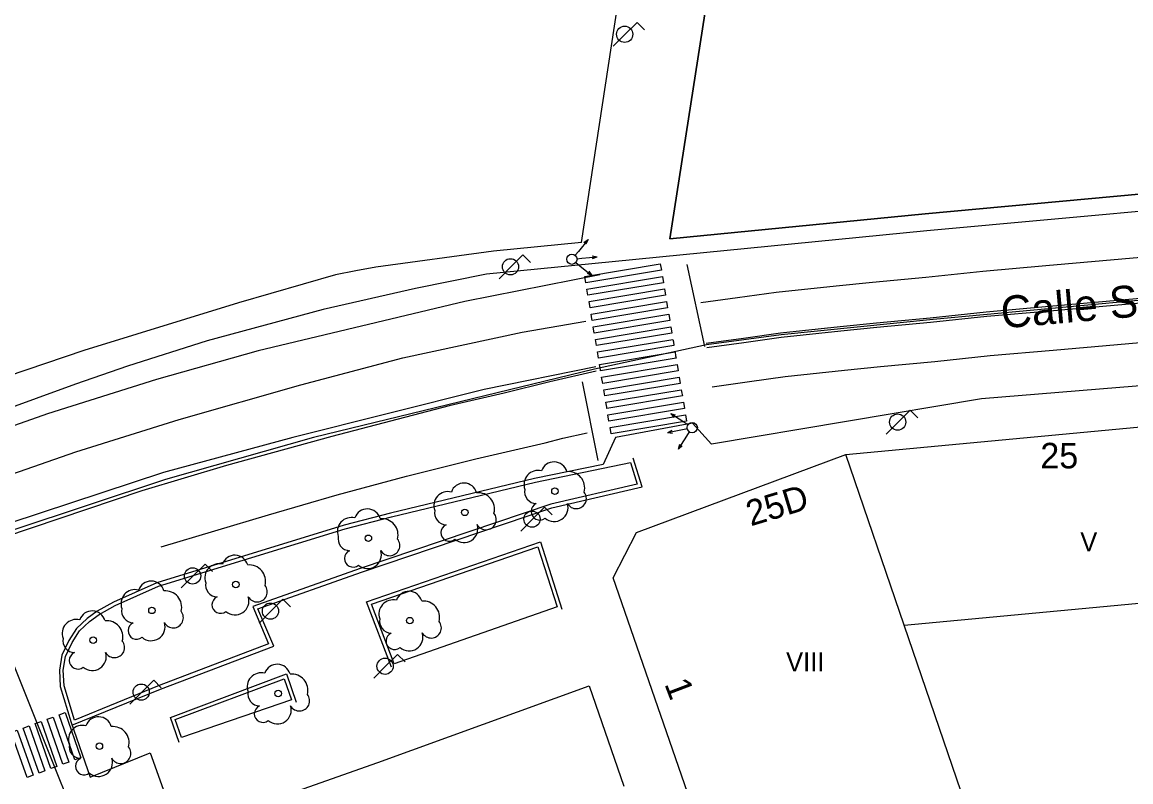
# Model space of a CAD drawing. Extents: x 282771 to 285132, y 4823109 to 4825496.
# Drawn here: x 284078.3 to 284165.2, y 4824206.4 to 4824265.9 of the extents above; entities that cross this region are included whole.
import ezdxf

# ---------------------------------------------------------------- set-up
doc = ezdxf.new("R2010")
doc.units = 0
for name, color, linetype in [('ACERA-BORDILLO', 7, 'Continuous'), ('ACERA-INTERIOR', 7, 'Continuous'), ('ARBOL', 7, 'Continuous'), ('CALLE-EJE', 7, 'Continuous'), ('CALLE-TEXTO', 7, 'Continuous'), ('EDIFICIO', 7, 'Continuous'), ('FAROLA', 7, 'Continuous'), ('INTERIOR-EDIFICIO', 7, 'Continuous'), ('MEDIANERA', 7, 'Continuous'), ('NUM-LOCAL', 7, 'Continuous'), ('NUM-PORTAL', 7, 'Continuous'), ('PARQUE-JARDIN-AREA', 7, 'Continuous'), ('PASO-PEATONES', 7, 'Continuous'), ('SEMAFORO', 7, 'Continuous'), ('SENAL-VIARIA', 7, 'Continuous'), ('TXT-ALTURA-EDIFICIO', 7, 'Continuous'), ('VALLA', 7, 'Continuous'), ('ZONA-VERDE', 7, 'Continuous')]:
    doc.layers.add(name, color=color, linetype=linetype)

msp = doc.modelspace()

# ---------------------------------------------------------------- linework, layer by layer
at = {"layer": 'ACERA-BORDILLO'}
for points in [[(284179.067, 4824252.272), (284149.258, 4824249.552), (284122.978, 4824246.972), (284114.718, 4824246.162), (284109.158, 4824245.042), (284101.928, 4824243.382), (284092.828, 4824240.932), (284086.588, 4824238.932), (284082.498, 4824237.532), (284070.428, 4824233.152), (284059.239, 4824228.682), (284055.119, 4824226.902), (284045.499, 4824222.602), (284036.579, 4824218.262), (284036.229, 4824219.322), (284005.229, 4824210.672)], [(284260.446, 4824245.142), (284153.538, 4824236.392), (284132.364, 4824232.841), (284130.891, 4824234.479), (284124.838, 4824233.36), (284123.883, 4824231.232), (284118.498, 4824230.142), (284107.208, 4824227.422), (284103.568, 4824226.472), (284088.888, 4824221.972), (284085.468, 4824220.442), (284084.208, 4824219.742), (284083.418, 4824219.152), (284082.588, 4824218.392), (284081.968, 4824217.432), (284081.418, 4824216.282), (284081.238, 4824215.122), (284081.308, 4824213.843), (284082.148, 4824211.003), (284083.658, 4824206.723), (284088.368, 4824208.643), (284090.558, 4824202.493)]]:
    msp.add_lwpolyline(points, dxfattribs=at)
at = {"layer": 'ACERA-INTERIOR'}
for points in [[(284082.222, 4824210.793), (284089.164, 4824213.624), (284098.043, 4824216.999), (284096.8, 4824219.931), (284104.928, 4824222.792), (284119.839, 4824227.837), (284126.929, 4824229.477), (284126.221, 4824231.727)], [(284107.275, 4824215.353), (284105.322, 4824220.461), (284118.95, 4824225.169), (284120.638, 4824219.892)], [(284090.629, 4824209.451), (284089.94, 4824211.416), (284099.04, 4824214.836), (284099.809, 4824212.617)]]:
    msp.add_lwpolyline(points, dxfattribs=at)
at = {"layer": 'ARBOL'}
for centre in [(284120.094, 4824229.143), (284113.024, 4824227.484), (284105.462, 4824225.455), (284095.072, 4824221.828), (284088.494, 4824219.799), (284108.72, 4824219), (284083.883, 4824217.463), (284098.392, 4824213.282), (284084.375, 4824209.163)]:
    msp.add_circle(centre, 0.255, dxfattribs=at)
for centre, radius, start, end in [((284120.024, 4824230.403), 1.038, 15.64228, 161.38435), ((284118.764, 4824229.673), 1.097, 75.4318, 200.55608), ((284121.154, 4824229.403), 1.272, 345.03273, 95.79925), ((284111.694, 4824228.014), 1.097, 75.4318, 200.55608), ((284112.954, 4824228.744), 1.038, 15.64228, 161.38435), ((284118.654, 4824229.103), 0.935, 168.59898, 268.13236), ((284114.084, 4824227.744), 1.272, 345.03273, 95.79925), ((284121.764, 4824228.573), 0.797, 208.96246, 38.99103), ((284105.392, 4824226.715), 1.038, 15.64228, 161.38435), ((284111.584, 4824227.444), 0.935, 168.59898, 268.13236), ((284114.694, 4824226.914), 0.797, 208.96246, 38.99103), ((284118.894, 4824227.553), 0.672, 113.73672, 309.4725), ((284120.034, 4824227.853), 1.086, 228.95447, 17.92796), ((284104.132, 4824225.985), 1.097, 75.4318, 200.55608), ((284106.522, 4824225.715), 1.272, 345.03273, 95.79925), ((284111.824, 4824225.894), 0.672, 113.73672, 309.4725), ((284112.964, 4824226.194), 1.086, 228.95447, 17.92796), ((284104.022, 4824225.415), 0.935, 168.59898, 268.13236), ((284107.132, 4824224.885), 0.797, 208.96246, 38.99103), ((284095.002, 4824223.088), 1.038, 15.64228, 161.38435), ((284104.262, 4824223.865), 0.672, 113.73672, 309.4725), ((284105.402, 4824224.165), 1.086, 228.95447, 17.92796), ((284093.742, 4824222.358), 1.097, 75.4318, 200.55608), ((284096.132, 4824222.088), 1.272, 345.03273, 95.79925), ((284087.164, 4824220.329), 1.097, 75.4318, 200.55608), ((284088.424, 4824221.059), 1.038, 15.64228, 161.38435), ((284089.554, 4824220.059), 1.272, 345.03273, 95.79925), ((284093.632, 4824221.788), 0.935, 168.59898, 268.13236), ((284096.742, 4824221.258), 0.797, 208.96246, 38.99103), ((284108.65, 4824220.26), 1.038, 15.64228, 161.38435), ((284093.872, 4824220.238), 0.672, 113.73672, 309.4725), ((284095.012, 4824220.538), 1.086, 228.95447, 17.92796), ((284107.39, 4824219.53), 1.097, 75.4318, 200.55608), ((284109.78, 4824219.26), 1.272, 345.03273, 95.79925), ((284083.813, 4824218.723), 1.038, 15.64228, 161.38435), ((284087.054, 4824219.759), 0.935, 168.59898, 268.13236), ((284090.164, 4824219.229), 0.797, 208.96246, 38.99103), ((284082.553, 4824217.993), 1.097, 75.4318, 200.55608), ((284084.943, 4824217.723), 1.272, 345.03273, 95.79925), ((284087.294, 4824218.209), 0.672, 113.73672, 309.4725), ((284088.434, 4824218.509), 1.086, 228.95447, 17.92796), ((284107.28, 4824218.96), 0.935, 168.59898, 268.13236), ((284110.39, 4824218.43), 0.797, 208.96246, 38.99103), ((284107.52, 4824217.41), 0.672, 113.73672, 309.4725), ((284108.66, 4824217.71), 1.086, 228.95447, 17.92796), ((284082.443, 4824217.423), 0.935, 168.59898, 268.13236), ((284085.553, 4824216.893), 0.797, 208.96246, 38.99103), ((284082.683, 4824215.873), 0.672, 113.73672, 309.4725), ((284083.823, 4824216.173), 1.086, 228.95447, 17.92796), ((284098.322, 4824214.542), 1.038, 15.64228, 161.38435), ((284097.062, 4824213.812), 1.097, 75.4318, 200.55608), ((284099.452, 4824213.542), 1.272, 345.03273, 95.79925), ((284096.952, 4824213.242), 0.935, 168.59898, 268.13236), ((284100.062, 4824212.712), 0.797, 208.96246, 38.99103), ((284097.192, 4824211.692), 0.672, 113.73672, 309.4725), ((284098.332, 4824211.992), 1.086, 228.95447, 17.92796), ((284084.305, 4824210.423), 1.038, 15.64228, 161.38435), ((284083.045, 4824209.693), 1.097, 75.4318, 200.55608), ((284085.435, 4824209.423), 1.272, 345.03273, 95.79925), ((284082.935, 4824209.123), 0.935, 168.59898, 268.13236), ((284086.045, 4824208.593), 0.797, 208.96246, 38.99103), ((284083.175, 4824207.573), 0.672, 113.73672, 309.4725), ((284084.315, 4824207.873), 1.086, 228.95447, 17.92796)]:
    msp.add_arc(centre, radius, start, end, dxfattribs=at)
at = {"layer": 'CALLE-EJE'}
for points in [[(284261.866, 4824252.252), (284254.499, 4824251.866), (284239.08, 4824250.546), (284165.542, 4824244.067), (284149.738, 4824242.607), (284137.834, 4824241.409), (284131.989, 4824240.621), (284123.184, 4824238.72), (284101.156, 4824233.357), (284089.547, 4824230.072), (284077.5, 4824226.056), (284073.918, 4824224.802)], [(284088.928, 4824187.393), (284073.918, 4824224.802)]]:
    msp.add_lwpolyline(points, dxfattribs=at)
at = {"layer": 'EDIFICIO'}
msp.add_lwpolyline([(284168.707, 4824156.703), (284152.408, 4824150.923), (284148.778, 4824152.583), (284143.748, 4824167.203), (284135.628, 4824190.663), (284124.648, 4824222.362), (284126.478, 4824225.912), (284142.908, 4824232.022), (284175.487, 4824235.072)], dxfattribs=at)
at = {"layer": 'FAROLA'}
for p, q in [((284126.539, 4824265.889), (284125.599, 4824264.959)), ((284127.129, 4824265.299), (284126.539, 4824265.889)), ((284125.599, 4824264.959), (284124.669, 4824264.019)), ((284117.588, 4824247.662), (284116.648, 4824246.732)), ((284118.178, 4824247.072), (284117.588, 4824247.662)), ((284116.648, 4824246.732), (284115.718, 4824245.792)), ((284147.948, 4824235.492), (284147.008, 4824234.562)), ((284148.538, 4824234.902), (284147.948, 4824235.492)), ((284147.008, 4824234.562), (284146.078, 4824233.622)), ((284119.278, 4824227.882), (284118.338, 4824226.952)), ((284119.868, 4824227.292), (284119.278, 4824227.882)), ((284118.338, 4824226.952), (284117.408, 4824226.012)), ((284092.658, 4824223.432), (284091.718, 4824222.502)), ((284093.248, 4824222.842), (284092.658, 4824223.432)), ((284091.718, 4824222.502), (284090.788, 4824221.562)), ((284098.768, 4824220.672), (284097.828, 4824219.742)), ((284099.358, 4824220.082), (284098.768, 4824220.672)), ((284097.828, 4824219.742), (284096.898, 4824218.802)), ((284107.758, 4824216.352), (284106.818, 4824215.423)), ((284108.348, 4824215.763), (284107.758, 4824216.352)), ((284106.818, 4824215.423), (284105.888, 4824214.483)), ((284088.631, 4824214.322), (284087.691, 4824213.392)), ((284089.221, 4824213.732), (284088.631, 4824214.322)), ((284087.691, 4824213.392), (284086.761, 4824212.452))]:
    msp.add_line(p, q, dxfattribs=at)
for centre in [(284125.559, 4824264.959), (284116.608, 4824246.732), (284146.968, 4824234.562), (284118.298, 4824226.952), (284091.678, 4824222.502), (284097.788, 4824219.742), (284106.778, 4824215.423), (284087.651, 4824213.392)]:
    msp.add_circle(centre, 0.637, dxfattribs=at)
at = {"layer": 'INTERIOR-EDIFICIO'}
msp.add_lwpolyline([(284166.507, 4824187.283), (284163.707, 4824186.433), (284164.367, 4824184.253), (284159.889, 4824182.893), (284155.388, 4824195.553), (284154.678, 4824197.553), (284147.474, 4824218.65), (284180.396, 4824221.732)], dxfattribs=at)
at = {"layer": 'MEDIANERA'}
msp.add_lwpolyline([(284147.474, 4824218.65), (284142.908, 4824232.022)], dxfattribs=at)
at = {"layer": 'PARQUE-JARDIN-AREA'}
msp.add_lwpolyline([(284178.953, 4824253.618), (284149.13, 4824250.897), (284129.113, 4824248.932), (284135.693, 4824291.281), (284182.464, 4824303.699)], dxfattribs=at)
at = {"layer": 'PASO-PEATONES'}
for points in [[(284128.355, 4824246.965), (284128.437, 4824246.472), (284122.519, 4824245.484), (284122.437, 4824245.977)], [(284128.519, 4824245.979), (284128.602, 4824245.486), (284122.684, 4824244.497), (284122.601, 4824244.99)], [(284128.684, 4824244.993), (284128.767, 4824244.5), (284122.849, 4824243.511), (284122.766, 4824244.004)], [(284128.906, 4824243.667), (284128.931, 4824243.513), (284123.013, 4824242.525), (284122.991, 4824242.659), (284122.931, 4824243.018), (284128.849, 4824244.006)], [(284129.014, 4824243.02), (284129.096, 4824242.527), (284123.178, 4824241.538), (284123.096, 4824242.031)], [(284129.179, 4824242.034), (284129.261, 4824241.541), (284123.343, 4824240.552), (284123.261, 4824241.045)], [(284129.377, 4824240.844), (284129.426, 4824240.554), (284123.508, 4824239.566), (284123.475, 4824239.761), (284123.425, 4824240.059), (284129.343, 4824241.047)], [(284129.559, 4824239.759), (284129.59, 4824239.568), (284123.673, 4824238.579), (284123.656, 4824238.679), (284123.59, 4824239.072), (284129.508, 4824240.061)], [(284129.673, 4824239.075), (284129.755, 4824238.582), (284123.837, 4824237.593), (284123.755, 4824238.086)], [(284129.838, 4824238.089), (284129.92, 4824237.595), (284124.002, 4824236.607), (284123.92, 4824237.1)], [(284130.048, 4824236.829), (284130.085, 4824236.609), (284124.167, 4824235.62), (284124.15, 4824235.724), (284124.084, 4824236.113), (284130.003, 4824237.102)], [(284130.167, 4824236.116), (284130.25, 4824235.623), (284124.332, 4824234.634), (284124.249, 4824235.127)], [(284130.332, 4824235.129), (284130.414, 4824234.636), (284124.497, 4824233.648), (284124.414, 4824234.141)], [(284082.456, 4824208.082), (284081.225, 4824211.612), (284081.695, 4824211.784), (284082.925, 4824208.254)], [(284080.578, 4824207.394), (284079.347, 4824210.923), (284079.817, 4824211.096), (284081.047, 4824207.566)], [(284081.517, 4824207.738), (284080.286, 4824211.268), (284080.756, 4824211.44), (284081.986, 4824207.91)], [(284078.7, 4824206.705), (284077.469, 4824210.235), (284077.939, 4824210.407), (284079.169, 4824206.878)], [(284079.639, 4824207.05), (284078.408, 4824210.579), (284078.878, 4824210.751), (284080.108, 4824207.222)]]:
    msp.add_lwpolyline(points, close=True, dxfattribs=at)
at = {"layer": 'SEMAFORO'}
for p, q in [((284122.687, 4824248.874), (284121.929, 4824247.944)), ((284122.37, 4824248.643), (284122.687, 4824248.874)), ((284122.687, 4824248.874), (284122.525, 4824248.516)), ((284121.929, 4824247.944), (284121.677, 4824247.634)), ((284121.818, 4824247.364), (284122.212, 4824247.404)), ((284122.212, 4824247.404), (284123.408, 4824247.526)), ((284123.016, 4824247.6), (284123.408, 4824247.526)), ((284123.039, 4824247.375), (284123.408, 4824247.526)), ((284121.734, 4824247.071), (284122.044, 4824246.818)), ((284122.044, 4824246.818), (284122.975, 4824246.06)), ((284122.617, 4824246.223), (284122.975, 4824246.06)), ((284122.743, 4824246.378), (284122.975, 4824246.06)), ((284130.191, 4824234.561), (284129.184, 4824235.213)), ((284129.448, 4824234.923), (284129.184, 4824235.213)), ((284129.557, 4824235.091), (284129.184, 4824235.213)), ((284130.526, 4824234.343), (284130.191, 4824234.561)), ((284130.088, 4824233.96), (284128.912, 4824233.709)), ((284129.262, 4824233.9), (284128.912, 4824233.709)), ((284129.309, 4824233.678), (284128.912, 4824233.709)), ((284129.774, 4824232.447), (284130.427, 4824233.454)), ((284130.475, 4824234.043), (284130.088, 4824233.96)), ((284130.427, 4824233.454), (284130.645, 4824233.79)), ((284129.774, 4824232.447), (284129.897, 4824232.82)), ((284130.065, 4824232.712), (284129.774, 4824232.447))]:
    msp.add_line(p, q, dxfattribs=at)
for centre in [(284121.424, 4824247.323), (284130.862, 4824234.125)]:
    msp.add_circle(centre, 0.4, dxfattribs=at)
at = {"layer": 'SENAL-VIARIA'}
for points in [[(284131.96, 4824240.756), (284134.869, 4824241.15), (284137.776, 4824241.559), (284137.787, 4824241.56), (284142.461, 4824242.059), (284145.297, 4824242.345), (284149.52, 4824242.741), (284153.913, 4824243.207), (284158.858, 4824243.64), (284254.45, 4824252.04), (284279.236, 4824253.53), (284294.611, 4824254.394), (284314.991, 4824255.331), (284412.156, 4824258.933), (284450.874, 4824260.661), (284465.419, 4824261.274), (284490.259, 4824262.246), (284531.264, 4824263.877)], [(284132.007, 4824240.409), (284134.916, 4824240.803), (284137.825, 4824241.212), (284142.498, 4824241.711), (284145.332, 4824241.997), (284149.553, 4824242.392), (284153.95, 4824242.859), (284158.888, 4824243.292), (284254.481, 4824251.691), (284279.257, 4824253.18), (284294.629, 4824254.045), (284315.005, 4824254.981), (284412.17, 4824258.583), (284450.889, 4824260.312), (284465.433, 4824260.924), (284490.273, 4824261.896), (284531.278, 4824263.527)], [(284131.527, 4824243.93), (284134.42, 4824244.322), (284137.447, 4824244.746), (284142.142, 4824245.247), (284145.002, 4824245.535), (284149.178, 4824245.926), (284153.642, 4824246.4), (284158.579, 4824246.832), (284254.226, 4824255.235), (284278.921, 4824257.035), (284291.546, 4824257.953)], [(284132.424, 4824237.337), (284135.345, 4824237.733), (284138.154, 4824238.13), (284142.809, 4824238.627), (284145.621, 4824238.91), (284149.879, 4824239.31), (284154.22, 4824239.771), (284159.16, 4824240.203), (284254.706, 4824248.599), (284279.005, 4824249.795), (284289.351, 4824250.451)], [(284130.44, 4824246.925), (284131.808, 4824240.479)], [(284123.619, 4824246.095), (284113.041, 4824244.013), (284096.816, 4824240.142), (284088.861, 4824237.89), (284080.294, 4824235.208), (284072.522, 4824232.469), (284059.468, 4824227.321), (284050.43, 4824223.303), (284041.011, 4824218.886), (284025.093, 4824210.414), (284016.309, 4824205.336), (284008.119, 4824200.25), (283999.011, 4824193.911), (283990.155, 4824187.356), (283981.011, 4824180.203), (283970.319, 4824171.271), (283960.527, 4824162.735), (283945.422, 4824149.683), (283918.806, 4824126.105), (283902.791, 4824111.744), (283843.229, 4824058.283)], [(283848.797, 4824058.557), (283891.08, 4824096.634), (283901.5, 4824105.804), (283931.575, 4824132.707), (283951.447, 4824150.247), (283973.767, 4824169.479), (283985.287, 4824178.987), (283998.967, 4824189.612), (284005.519, 4824194.15), (284013.511, 4824199.48), (284023.808, 4824205.675), (284035.796, 4824212.518), (284048.144, 4824218.425), (284062.148, 4824224.692), (284073.596, 4824229.122), (284082.524, 4824232.219), (284090.624, 4824234.776), (284100.164, 4824237.477), (284108.156, 4824239.602), (284117.516, 4824241.619), (284122.52, 4824242.484)], [(284123.304, 4824238.891), (284114.54, 4824237.125), (284099.53, 4824233.365), (284089.41, 4824230.605), (284074.86, 4824225.825), (284061.177, 4824220.381)], [(284123.319, 4824238.541), (284119.683, 4824237.713), (284116.113, 4824236.83), (284111.793, 4824235.83), (284102.604, 4824233.44), (284094.344, 4824231.16), (284087.714, 4824229.17), (284076.934, 4824225.53), (284070.444, 4824223.09), (284063.438, 4824220.105), (284058.279, 4824217.754), (284048.023, 4824213.177), (284041.344, 4824209.951), (284037.275, 4824207.878), (284029.746, 4824203.545), (284023.39, 4824199.751), (284016.956, 4824195.619), (284011.075, 4824191.6), (284002.208, 4824184.8), (283996.028, 4824180.015), (283978.548, 4824165.64), (283969.467, 4824157.684), (283948.405, 4824139.215), (283931.276, 4824124.243)], [(284122.232, 4824237.705), (284123.456, 4824231.547)], [(284089.214, 4824224.788), (284097.636, 4824227.288), (284100.33, 4824228.082), (284103.03, 4824228.85), (284105.735, 4824229.594), (284108.445, 4824230.311), (284111.16, 4824231.004), (284113.879, 4824231.67), (284116.602, 4824232.311), (284119.329, 4824232.927), (284120.721, 4824233.312), (284122.629, 4824233.709)]]:
    msp.add_lwpolyline(points, dxfattribs=at)
at = {"layer": 'VALLA'}
for points in [[(284122.166, 4824248.631), (284127.999, 4824286.854), (284133.086, 4824320.508), (284135.294, 4824331.454)], [(284122.166, 4824248.631), (284115.263, 4824247.969), (284106.058, 4824246.712), (284104.473, 4824246.407), (284102.888, 4824246.102), (284095.273, 4824243.902), (284083.164, 4824240.182), (284077.133, 4824238.142), (284066.608, 4824234.582), (284056.009, 4824230.212), (284048.417, 4824226.882), (284043.857, 4824224.831), (284035.769, 4824221.102), (284022.645, 4824217.509), (284003.356, 4824212.226), (283980.399, 4824205.963), (283970.499, 4824203.163), (283956.58, 4824191.593), (283942.88, 4824180.204), (283926.33, 4824166.298), (283903.62, 4824146.113), (283898.95, 4824144.783), (283897.63, 4824146.283), (283896.769, 4824145.463)]]:
    msp.add_lwpolyline(points, dxfattribs=at)
at = {"layer": 'ZONA-VERDE'}
for p, q in [((284118.57, 4824229.851), (284126.017, 4824231.383)), ((284126.017, 4824231.383), (284126.547, 4824229.695)), ((284107.28, 4824227.131), (284118.57, 4824229.851)), ((284126.547, 4824229.695), (284119.759, 4824228.124)), ((284119.759, 4824228.124), (284104.831, 4824223.074)), ((284103.65, 4824226.181), (284107.28, 4824227.131)), ((284088.999, 4824221.691), (284103.65, 4824226.181)), ((284105.714, 4824220.277), (284118.759, 4824224.784)), ((284118.759, 4824224.784), (284120.265, 4824220.076)), ((284104.831, 4824223.074), (284096.4, 4824220.106)), ((284085.599, 4824220.171), (284088.999, 4824221.691)), ((284084.369, 4824219.491), (284085.599, 4824220.171)), ((284096.4, 4824220.106), (284097.646, 4824217.168)), ((284107.5, 4824215.606), (284105.714, 4824220.277)), ((284120.265, 4824220.076), (284107.5, 4824215.606)), ((284082.819, 4824218.191), (284083.609, 4824218.921)), ((284083.609, 4824218.921), (284084.369, 4824219.491)), ((284082.229, 4824217.281), (284082.819, 4824218.191)), ((284081.709, 4824216.191), (284082.229, 4824217.281)), ((284097.646, 4824217.168), (284089.055, 4824213.901)), ((284081.539, 4824215.111), (284081.709, 4824216.191)), ((284081.609, 4824213.891), (284081.539, 4824215.111)), ((284090.321, 4824211.237), (284098.859, 4824214.446)), ((284098.859, 4824214.446), (284099.428, 4824212.801)), ((284082.41, 4824211.191), (284081.609, 4824213.891)), ((284089.055, 4824213.901), (284082.41, 4824211.191)), ((284106.201, 4824207.875), (284122.771, 4824213.893)), ((284122.771, 4824213.893), (284125.507, 4824206.02)), ((284099.428, 4824212.801), (284090.814, 4824209.83)), ((284090.814, 4824209.83), (284090.321, 4824211.237)), ((284093.073, 4824203.26), (284106.201, 4824207.875))]:
    msp.add_line(p, q, dxfattribs=at)
msp.add_lwpolyline([(284184.09, 4824304.149), (284135.693, 4824291.281), (284129.113, 4824248.932), (284149.13, 4824250.897), (284178.953, 4824253.618)], dxfattribs=at)

# ---------------------------------------------------------------- texts
at = {"layer": 'CALLE-TEXTO'}
msp.add_text('Calle Sanz Crespo', height=2.5, rotation=5.03484, dxfattribs=at).set_placement((284155.162, 4824241.898))
at = {"layer": 'NUM-LOCAL'}
msp.add_text('25D', height=2, rotation=16.84724, dxfattribs=at).set_placement((284135.447, 4824226.382))
at = {"layer": 'NUM-PORTAL'}
msp.add_text('25', height=2, dxfattribs=at).set_placement((284158.151, 4824230.933))
msp.add_text('1', height=2, rotation=290.85487, dxfattribs=at).set_placement((284128.658, 4824214.037))
at = {"layer": 'TXT-ALTURA-EDIFICIO'}
for s, p in [('V', (284161.283, 4824224.428)), ('VIII', (284138.217, 4824215.013))]:
    msp.add_text(s, height=1.5, rotation=0.00004, dxfattribs=at).set_placement(p)

doc.saveas('drawing.dxf')
